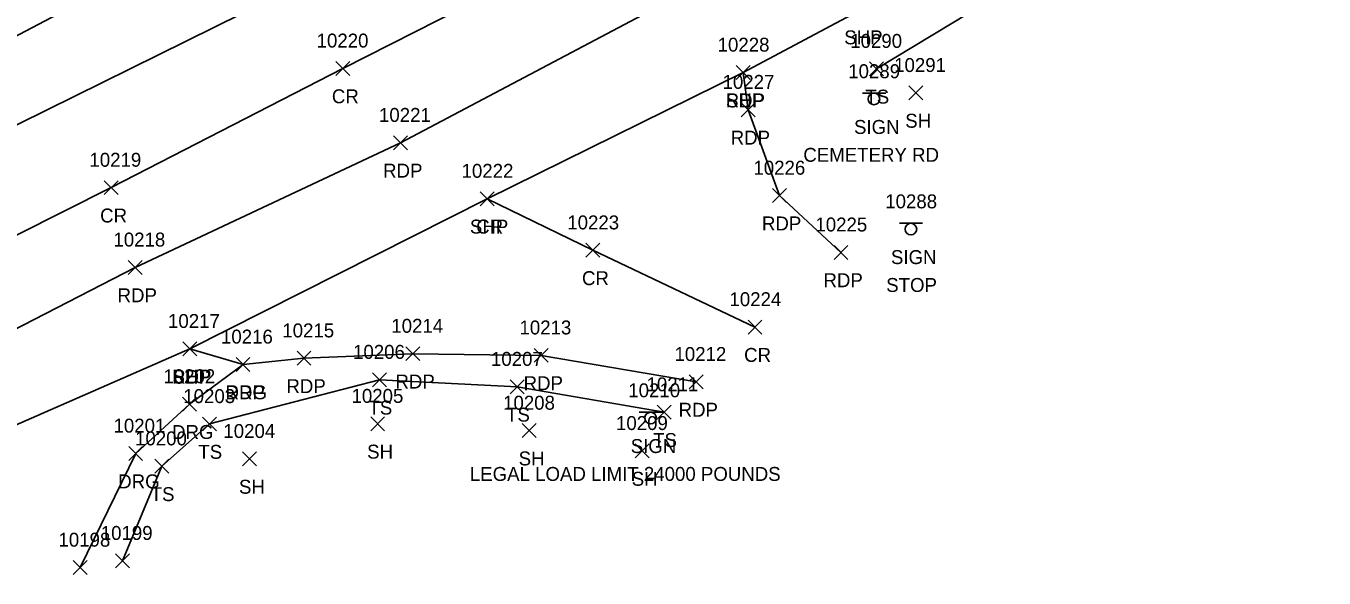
# Model space of a CAD drawing. Extents: x 1611797 to 1633212, y 298978 to 305475.
# Drawn here: x 1631691 to 1631877.3, y 304916.2 to 304995.4 of the extents above; entities that cross this region are included whole.
import ezdxf

# ---------------------------------------------------------------- set-up
doc = ezdxf.new("R2010")
doc.units = 0
for name, color, linetype in [('L_A', 7, 'Continuous'), ('L_I', 7, 'Continuous'), ('L_TIC', 7, 'Continuous'), ('LELB', 7, 'Continuous'), ('P_A', 7, 'Continuous'), ('P_I', 7, 'Continuous'), ('P_TIC', 7, 'Continuous'), ('PET', 7, 'Continuous'), ('PRC', 7, 'Continuous'), ('PSP', 7, 'Continuous'), ('R_A', 7, 'Continuous'), ('R_I', 7, 'Continuous'), ('R_TIC', 7, 'Continuous'), ('RDG', 7, 'Continuous'), ('S_A', 7, 'Continuous'), ('S_C', 7, 'Continuous'), ('S_I', 7, 'Continuous'), ('SSGN', 7, 'Continuous')]:
    doc.layers.add(name, color=color, linetype=linetype)

msp = doc.modelspace()

# ---------------------------------------------------------------- linework, layer by layer
at = {"layer": 'L_TIC'}
for points in [[(1631812.04, 304988.3), (1631814.04, 304990.3)], [(1631814.04, 304988.3), (1631812.04, 304990.3)], [(1631817.69, 304984.84), (1631819.69, 304986.84)], [(1631819.69, 304984.84), (1631817.69, 304986.84)], [(1631740.74, 304943.67), (1631742.74, 304945.67)], [(1631742.74, 304943.67), (1631740.74, 304945.67)], [(1631760.48, 304942.66), (1631762.48, 304944.66)], [(1631762.48, 304942.66), (1631760.48, 304944.66)], [(1631781.59, 304939.01), (1631783.59, 304941.01)], [(1631783.59, 304939.01), (1631781.59, 304941.01)], [(1631716.33, 304937.32), (1631718.33, 304939.32)], [(1631718.33, 304937.32), (1631716.33, 304939.32)], [(1631740.47, 304937.35), (1631742.47, 304939.35)], [(1631742.47, 304937.35), (1631740.47, 304939.35)], [(1631762.21, 304936.37), (1631764.21, 304938.37)], [(1631764.21, 304936.37), (1631762.21, 304938.37)], [(1631778.43, 304933.45), (1631780.43, 304935.45)], [(1631780.43, 304933.45), (1631778.43, 304935.45)], [(1631709.49, 304931.25), (1631711.49, 304933.25)], [(1631711.49, 304931.25), (1631709.49, 304933.25)], [(1631722.08, 304932.31), (1631724.08, 304934.31)], [(1631724.08, 304932.31), (1631722.08, 304934.31)], [(1631703.85, 304917.68), (1631705.85, 304919.68)], [(1631705.85, 304917.68), (1631703.85, 304919.68)]]:
    msp.add_lwpolyline(points, dxfattribs=at)
at = {"layer": 'LELB'}
for points in [[(1631813.04, 304989.3), (1631850.7, 305012.07), (1631886.59, 305033.31), (1631927.2, 305056), (1631951.74, 305069.27), (1631987.35, 305084.79)], [(1631704.85, 304918.68), (1631710.49, 304932.25), (1631717.33, 304938.32), (1631741.74, 304944.67), (1631761.48, 304943.66), (1631782.59, 304940.01)]]:
    msp.add_lwpolyline(points, dxfattribs=at)
at = {"layer": 'P_TIC'}
for points in [[(1631735.47, 304988.35), (1631737.47, 304990.35)], [(1631737.47, 304988.35), (1631735.47, 304990.35)], [(1631792.91, 304987.76), (1631794.91, 304989.76)], [(1631794.91, 304987.76), (1631792.91, 304989.76)], [(1631792.91, 304987.76), (1631794.91, 304989.76)], [(1631794.91, 304987.76), (1631792.91, 304989.76)], [(1631793.63, 304982.42), (1631795.63, 304984.42)], [(1631795.63, 304982.42), (1631793.63, 304984.42)], [(1631743.76, 304977.68), (1631745.76, 304979.68)], [(1631745.76, 304977.68), (1631743.76, 304979.68)], [(1631702.22, 304971.24), (1631704.22, 304973.24)], [(1631704.22, 304971.24), (1631702.22, 304973.24)], [(1631798.12, 304970.1), (1631800.12, 304972.1)], [(1631800.12, 304970.1), (1631798.12, 304972.1)], [(1631756.18, 304969.65), (1631758.18, 304971.65)], [(1631758.18, 304969.65), (1631756.18, 304971.65)], [(1631756.18, 304969.65), (1631758.18, 304971.65)], [(1631758.18, 304969.65), (1631756.18, 304971.65)], [(1631771.35, 304962.25), (1631773.35, 304964.25)], [(1631773.35, 304962.25), (1631771.35, 304964.25)], [(1631806.95, 304961.95), (1631808.95, 304963.95)], [(1631808.95, 304961.95), (1631806.95, 304963.95)], [(1631705.66, 304959.79), (1631707.66, 304961.79)], [(1631707.66, 304959.79), (1631705.66, 304961.79)], [(1631794.61, 304951.23), (1631796.61, 304953.23)], [(1631796.61, 304951.23), (1631794.61, 304953.23)], [(1631713.5, 304948.1), (1631715.5, 304950.1)], [(1631715.5, 304948.1), (1631713.5, 304950.1)], [(1631713.5, 304948.1), (1631715.5, 304950.1)], [(1631715.5, 304948.1), (1631713.5, 304950.1)], [(1631721.15, 304945.86), (1631723.15, 304947.86)], [(1631723.15, 304945.86), (1631721.15, 304947.86)], [(1631729.9, 304946.75), (1631731.9, 304948.75)], [(1631731.9, 304946.75), (1631729.9, 304948.75)], [(1631745.53, 304947.41), (1631747.53, 304949.41)], [(1631747.53, 304947.41), (1631745.53, 304949.41)], [(1631763.93, 304947.17), (1631765.93, 304949.17)], [(1631765.93, 304947.17), (1631763.93, 304949.17)], [(1631786.16, 304943.36), (1631788.16, 304945.36)], [(1631788.16, 304943.36), (1631786.16, 304945.36)]]:
    msp.add_lwpolyline(points, dxfattribs=at)
at = {"layer": 'PET'}
for points in [[(1631183.34, 304791.4), (1631232.9, 304801.54), (1631259.87, 304809.61), (1631303.32, 304818.5), (1631347.23, 304832.3), (1631406.32, 304851.58), (1631447.64, 304867.42), (1631474.25, 304878.03), (1631503.98, 304890.8), (1631541.83, 304907.71), (1631577.86, 304925.01), (1631610.67, 304941.1), (1631649.68, 304961.09), (1631665.91, 304969.55), (1631742.05, 305007.18), (1631780.14, 305027.51), (1631792.88, 305033.31), (1631829.98, 305051), (1631869.31, 305070.65), (1631909.86, 305091.12), (1631934.44, 305104.26), (1631965.75, 305123.46), (1631987.63, 305140.55)], [(1631203.79, 304770.25), (1631240.39, 304777.7), (1631272.72, 304785.22), (1631327.79, 304798.8), (1631364.11, 304808.11), (1631417.62, 304827.43), (1631458.87, 304844.05), (1631512.54, 304866.05), (1631551.24, 304883.71), (1631588.3, 304901.31), (1631622.6, 304918.31), (1631660.01, 304936.75), (1631706.66, 304960.79), (1631744.76, 304978.68), (1631787.03, 305001.06), (1631806.21, 305010.59), (1631841.58, 305029.16), (1631879.96, 305048.56), (1631920.69, 305068.82), (1631946.13, 305081.47), (1631980.41, 305098.3)], [(1631807.95, 304962.95), (1631799.12, 304971.1), (1631794.63, 304983.42), (1631793.91, 304988.76)], [(1631787.16, 304944.36), (1631764.93, 304948.17), (1631746.53, 304948.41), (1631730.9, 304947.75), (1631722.15, 304946.86), (1631714.5, 304949.1)]]:
    msp.add_lwpolyline(points, dxfattribs=at)
at = {"layer": 'PRC'}
for points in [[(1631200.62, 304781.01), (1631237.62, 304788.44), (1631269.78, 304796.32), (1631289.17, 304801.14), (1631316.43, 304808.32), (1631350.63, 304818.84), (1631382.54, 304828.95), (1631413.53, 304839.65), (1631454.69, 304855.19), (1631506.18, 304877.09), (1631546.86, 304895.1), (1631583.34, 304912.78), (1631616.64, 304929.19), (1631656.09, 304948.53), (1631703.22, 304972.24), (1631736.47, 304989.35), (1631781.29, 305012.13), (1631801.09, 305022.15), (1631835.79, 305039.97), (1631874.72, 305059.56), (1631915.06, 305079.69), (1631940.95, 305092.5), (1631974.43, 305108.96)], [(1631757.18, 304970.65), (1631772.35, 304963.25), (1631795.61, 304952.23)]]:
    msp.add_lwpolyline(points, dxfattribs=at)
at = {"layer": 'PSP'}
for points in [[(1631660.64, 304978.78), (1631708.39, 305003.93), (1631739.89, 305019.51), (1631781.67, 305041.18), (1631786.68, 305044.23), (1631823.24, 305062.63), (1631864.22, 305082.53), (1631901.7, 305101.51), (1631922.62, 305110.54), (1631929.19, 305113.61), (1631937.65, 305118.42), (1631959.84, 305130.52), (1631984.19, 305145.84), (1632002.78, 305163.05), (1632018.89, 305182.91), (1632031.51, 305200.67)], [(1631214.13, 304760.88), (1631250.98, 304766.05), (1631276.49, 304772.06), (1631292.6, 304776.47), (1631332.75, 304787.13), (1631366.84, 304797.32), (1631383.32, 304801.82), (1631387.74, 304803.79), (1631421.1, 304816.9), (1631462.96, 304835.1), (1631515.58, 304858.84), (1631554.35, 304876.64), (1631591.62, 304893.96), (1631626.33, 304910.11), (1631679.82, 304933.94), (1631714.5, 304949.1), (1631757.18, 304970.65), (1631793.91, 304988.76), (1631810.89, 304997.81), (1631847.21, 305017.63), (1631885.01, 305037.47), (1631925.26, 305059.52), (1631950, 305072.86), (1631984.07, 305090.24)]]:
    msp.add_lwpolyline(points, dxfattribs=at)
at = {"layer": 'R_TIC'}
for points in [[(1631721.15, 304945.86), (1631723.15, 304947.86)], [(1631723.15, 304945.86), (1631721.15, 304947.86)], [(1631713.48, 304940.17), (1631715.48, 304942.17)], [(1631715.48, 304940.17), (1631713.48, 304942.17)], [(1631705.75, 304933.08), (1631707.75, 304935.08)], [(1631707.75, 304933.08), (1631705.75, 304935.08)], [(1631697.77, 304916.71), (1631699.77, 304918.71)], [(1631699.77, 304916.71), (1631697.77, 304918.71)]]:
    msp.add_lwpolyline(points, dxfattribs=at)
at = {"layer": 'RDG'}
msp.add_lwpolyline([(1631698.77, 304917.71), (1631706.75, 304934.08), (1631714.48, 304941.17), (1631722.15, 304946.86)], dxfattribs=at)
at = {"layer": 'SSGN'}
for p, q in [((1631811.04, 304985.81), (1631814.37, 304985.81)), ((1631812.68, 304984.97), (1631812.68, 304984.97)), ((1631816.34, 304967.13), (1631819.67, 304967.13)), ((1631817.98, 304966.29), (1631817.98, 304966.29)), ((1631778.99, 304940.01), (1631782.33, 304940.01)), ((1631780.64, 304939.17), (1631780.64, 304939.17))]:
    msp.add_line(p, q, dxfattribs=at)
for centre in [(1631812.68, 304984.97), (1631817.98, 304966.29), (1631780.64, 304939.17)]:
    msp.add_circle(centre, 0.833, dxfattribs=at)

# ---------------------------------------------------------------- texts
at = {"layer": 'L_A'}
for s, p in [('TS', (1631811.45, 304984.3)), ('SH', (1631817.17, 304980.84)), ('TS', (1631740.15, 304939.67)), ('TS', (1631759.89, 304938.66)), ('TS', (1631781, 304935.01)), ('TS', (1631715.74, 304933.32)), ('SH', (1631739.96, 304933.35)), ('SH', (1631761.7, 304932.37)), ('SH', (1631777.92, 304929.45)), ('TS', (1631708.9, 304927.25)), ('SH', (1631721.57, 304928.31))]:
    msp.add_text(s, height=2, dxfattribs=at).set_placement(p)
at = {"layer": 'L_I'}
for s, p in [('10290', (1631809.28, 304992.3)), ('10291', (1631815.58, 304988.84)), ('10206', (1631737.94, 304947.67)), ('10207', (1631757.73, 304946.66)), ('10211', (1631780.05, 304943.01)), ('10203', (1631713.58, 304941.32)), ('10205', (1631737.72, 304941.35)), ('10208', (1631759.47, 304940.37)), ('10204', (1631719.33, 304936.31)), ('10209', (1631775.67, 304937.45)), ('10200', (1631706.66, 304935.25)), ('10199', (1631701.74, 304921.68))]:
    msp.add_text(s, height=2, dxfattribs=at).set_placement(p)
at = {"layer": 'P_A'}
for s, p in [('SHP', (1631808.42, 304992.81)), ('CR', (1631734.9, 304984.35)), ('SHP', (1631791.45, 304983.76)), ('RDP', (1631791.4, 304983.76)), ('RDP', (1631792.12, 304978.42)), ('RDP', (1631742.25, 304973.68)), ('CR', (1631701.65, 304967.24)), ('SHP', (1631754.71, 304965.65)), ('CR', (1631755.61, 304965.65)), ('RDP', (1631796.61, 304966.1)), ('CR', (1631770.79, 304958.25)), ('RDP', (1631805.44, 304957.95)), ('RDP', (1631704.15, 304955.79)), ('CR', (1631794.05, 304947.23)), ('SHP', (1631712.03, 304944.1)), ('RDP', (1631711.98, 304944.1)), ('RDP', (1631728.38, 304942.75)), ('RDP', (1631744.02, 304943.41)), ('RDP', (1631762.41, 304943.17)), ('RDP', (1631719.64, 304941.86)), ('RDP', (1631784.65, 304939.36))]:
    msp.add_text(s, height=2, dxfattribs=at).set_placement(p)
at = {"layer": 'P_I'}
for s, p in [('10220', (1631732.71, 304992.35)), ('10228', (1631790.25, 304991.76)), ('10228', (1631790.25, 304991.76)), ('10227', (1631790.96, 304986.42)), ('10221', (1631741.66, 304981.68)), ('10219', (1631700.11, 304975.24)), ('10222', (1631753.51, 304973.65)), ('10222', (1631753.51, 304973.65)), ('10226', (1631795.39, 304974.1)), ('10223', (1631768.68, 304966.25)), ('10225', (1631804.28, 304965.95)), ('10218', (1631703.56, 304963.79)), ('10224', (1631791.95, 304955.23)), ('10217', (1631711.39, 304952.1)), ('10217', (1631711.39, 304952.1)), ('10214', (1631743.43, 304951.41)), ('10216', (1631718.99, 304949.86)), ('10215', (1631727.79, 304950.75)), ('10213', (1631761.82, 304951.17)), ('10212', (1631784.06, 304947.36))]:
    msp.add_text(s, height=2, dxfattribs=at).set_placement(p)
at = {"layer": 'R_A'}
for p in [(1631719.64, 304941.86), (1631711.97, 304936.17), (1631704.24, 304929.08)]:
    msp.add_text('DRG', height=2, dxfattribs=at).set_placement(p)
at = {"layer": 'R_I'}
for s, p in [('10216', (1631718.99, 304949.86)), ('10202', (1631710.73, 304944.17)), ('10201', (1631703.57, 304937.08)), ('10198', (1631695.67, 304920.71))]:
    msp.add_text(s, height=2, dxfattribs=at).set_placement(p)
at = {"layer": 'S_A'}
for p in [(1631809.82, 304979.95), (1631815.12, 304961.27), (1631777.78, 304934.15)]:
    msp.add_text('SIGN', height=2, dxfattribs=at).set_placement(p)
at = {"layer": 'S_C'}
for s, p in [('CEMETERY RD', (1631802.55, 304975.95)), ('STOP', (1631814.44, 304957.27)), ('LEGAL LOAD LIMIT 24000 POUNDS', (1631754.7, 304930.15))]:
    msp.add_text(s, height=2, dxfattribs=at).set_placement(p)
at = {"layer": 'S_I'}
for s, p in [('10289', (1631808.99, 304987.95)), ('10288', (1631814.3, 304969.27)), ('10210', (1631777.43, 304942.15))]:
    msp.add_text(s, height=2, dxfattribs=at).set_placement(p)

doc.saveas('drawing.dxf')
